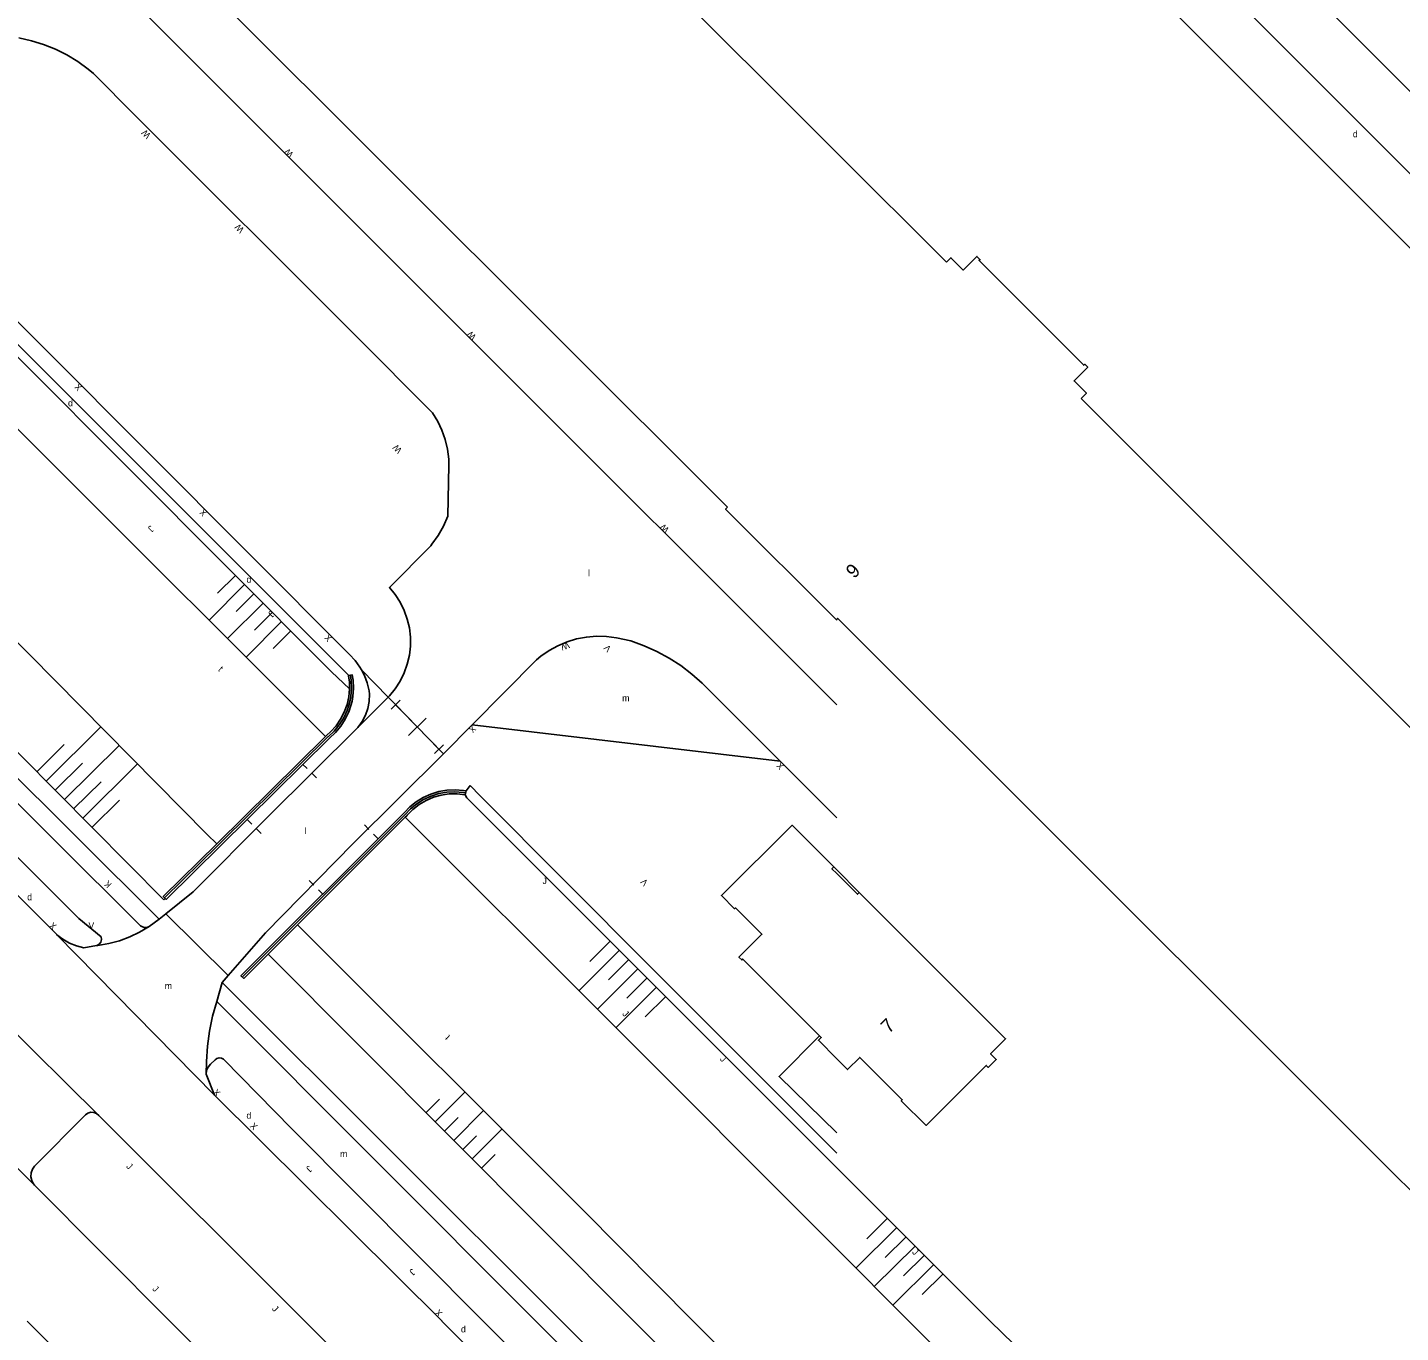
# Model space of a CAD drawing. Extents: x 134999 to 136502, y 457398 to 459002.
# Drawn here: x 135938.1 to 136043.1, y 458199.1 to 458299 of the extents above; entities that cross this region are included whole.
import ezdxf

# ---------------------------------------------------------------- set-up
doc = ezdxf.new("R2010")
doc.units = 0
for name, color, linetype in [('RI_DGTB_18', 7, 'Continuous'), ('RI_DGTB_2', 7, 'Continuous'), ('RI_DGTB_29', 7, 'Continuous'), ('RI_DGTB_3', 7, 'Continuous'), ('RI_DGTB_30', 7, 'Continuous'), ('RI_DGTB_31', 7, 'Continuous'), ('RI_DGTB_35', 7, 'Continuous'), ('RI_DGTB_43', 7, 'Continuous'), ('RI_DGTB_45', 7, 'Continuous'), ('RI_DGTB_48', 7, 'Continuous'), ('RI_DGTB_53', 7, 'Continuous'), ('RI_DGTB_54', 7, 'Continuous'), ('RI_DGTB_55', 7, 'Continuous'), ('RI_DGTB_58', 7, 'Continuous')]:
    doc.layers.add(name, color=color, linetype=linetype)

msp = doc.modelspace()

# ---------------------------------------------------------------- linework, layer by layer
at = {"layer": 'RI_DGTB_18'}
for p, q in [((135953.972, 458257.076), (135952.614, 458255.719)), ((135954.679, 458256.368), (135951.962, 458253.654)), ((135956.093, 458254.953), (135953.376, 458252.239)), ((135955.386, 458255.661), (135954.028, 458254.304)), ((135956.799, 458254.246), (135955.441, 458252.889)), ((135957.506, 458253.538), (135954.79, 458250.824)), ((135958.213, 458252.831), (135956.855, 458251.474)), ((135939.482, 458241.338), (135943.676, 458245.489)), ((135938.778, 458242.049), (135940.876, 458244.124)), ((135940.889, 458239.916), (135945.083, 458244.067)), ((135940.185, 458240.627), (135942.283, 458242.703)), ((135942.296, 458238.495), (135946.49, 458242.646)), ((135941.592, 458239.206), (135943.689, 458241.281)), ((135942.999, 458237.784), (135945.096, 458239.86)), ((135982.645, 458229.076), (135981.103, 458227.535)), ((135956.474, 458228.086), (135984.472, 458200)), ((135983.352, 458228.368), (135980.268, 458225.287)), ((135984.059, 458227.661), (135982.517, 458226.12)), ((135984.766, 458226.953), (135981.681, 458223.872)), ((135986.179, 458225.538), (135983.095, 458222.457)), ((135985.472, 458226.246), (135983.93, 458224.705)), ((135986.886, 458224.831), (135985.344, 458223.29)), ((135968.568, 458215.954), (135969.599, 458216.99)), ((135969.274, 458215.246), (135971.544, 458217.524)), ((135970.686, 458213.83), (135972.96, 458216.112)), ((135969.98, 458214.538), (135971.016, 458215.579)), ((135971.392, 458213.122), (135972.433, 458214.168)), ((135972.098, 458212.413), (135974.377, 458214.7)), ((135972.804, 458211.705), (135973.851, 458212.757)), ((136011.743, 458200), (136000, 458211.73)), ((136003.864, 458207.844), (136002.301, 458206.296)), ((136004.568, 458207.133), (136001.459, 458204.055)), ((136005.99, 458205.726), (136002.871, 458202.638)), ((136005.271, 458206.423), (136003.708, 458204.875)), ((136006.698, 458205.022), (136005.115, 458203.454)), ((136007.414, 458204.322), (136004.291, 458201.23)), ((136008.111, 458203.604), (136006.522, 458202.033)), ((136000, 458184.423), (135984.472, 458200))]:
    msp.add_line(p, q, dxfattribs=at)
for points in [[(135962.709, 458248.399), (135961.337, 458249.704), (135921.983, 458289.132), (135919.314, 458291.84)], [(135903.39, 458277.517), (135915.224, 458265.607), (135932.107, 458248.789), (135948.489, 458232.238)], [(136000, 458211.73), (135987.746, 458223.97), (135971.677, 458240.057), (135971.563, 458240.285)], [(136065.52, 458146.991), (136036.113, 458176.279), (136011.743, 458200)]]:
    msp.add_lwpolyline(points, dxfattribs=at)
at = {"layer": 'RI_DGTB_2'}
msp.add_line((136000, 458289.426), (136008.382, 458281.05), dxfattribs=at)
for points in [[(136000, 458289.426), (135957.401, 458331.991), (135939.651, 458314.231), (135991.631, 458262.291)], [(136018.698, 458270.615), (136069.75, 458219.59), (136052.01, 458201.9), (136000.067, 458253.786), (136000, 458253.719)]]:
    msp.add_lwpolyline(points, dxfattribs=at)
at = {"layer": 'RI_DGTB_3'}
for p, q in [((136000, 458234.531), (135999.767, 458234.764)), ((136001.718, 458232.814), (136000, 458234.531))]:
    msp.add_line(p, q, dxfattribs=at)
for points in [[(136018.698, 458270.615), (136019.098, 458271.016), (136018.156, 458271.958), (136019.205, 458273.004), (136018.972, 458273.238), (136018.9, 458273.167), (136010.885, 458281.189), (136010.956, 458281.259), (136010.723, 458281.493), (136009.673, 458280.446), (136008.727, 458281.393), (136008.382, 458281.05)], [(136000, 458253.719), (135999.972, 458253.674), (135991.49, 458262.15), (135991.631, 458262.291)], [(135999.767, 458234.764), (135996.579, 458237.952), (135991.169, 458232.571), (135992.18, 458231.56), (135992.251, 458231.631), (135994.266, 458229.616), (135992.512, 458227.862), (135992.731, 458227.643), (135992.802, 458227.714), (135998.68, 458221.835)], [(136000, 458234.248), (135999.626, 458234.622), (135999.767, 458234.764)], [(136000, 458234.248), (136001.577, 458232.673), (136001.718, 458232.814)], [(136001.718, 458232.814), (136012.919, 458221.609), (136011.773, 458220.464), (136012.205, 458220.033), (136011.59, 458219.418), (136011.434, 458219.574), (136006.831, 458214.971), (136004.936, 458216.866), (136005.007, 458216.937), (136001.761, 458220.183), (136000.828, 458219.25), (136000, 458220.078)], [(135998.68, 458221.835), (135998.805, 458221.711), (135998.586, 458221.492), (136000, 458220.078)]]:
    msp.add_lwpolyline(points, dxfattribs=at)
at = {"layer": 'RI_DGTB_30'}
for p, q in [((135959.466, 458242.289), (135959.111, 458242.64)), ((135960.177, 458241.585), (135959.822, 458241.937)), ((135955.244, 458238.026), (135954.889, 458238.378)), ((135955.955, 458237.322), (135955.599, 458237.674)), ((135964.197, 458237.623), (135963.842, 458237.974)), ((135964.908, 458236.919), (135964.553, 458237.271)), ((135959.975, 458233.36), (135959.62, 458233.712)), ((135960.686, 458232.656), (135960.33, 458233.008))]:
    msp.add_line(p, q, dxfattribs=at)
at = {"layer": 'RI_DGTB_48'}
msp.add_lwpolyline([(136095.971, 458230.091), (136045.861, 458280.131), (136003.921, 458322.071)], dxfattribs=at)
at = {"layer": 'RI_DGTB_53'}
for p, q in [((135948.144, 458230.754), (135901.311, 458277.424)), ((135965.668, 458247.759), (135963.631, 458249.849)), ((135969.901, 458243.418), (135965.668, 458247.759)), ((135966.572, 458247.515), (135965.89, 458246.85)), ((135969.552, 458243.777), (135966.231, 458247.183)), ((135968.572, 458246.144), (135967.21, 458244.816)), ((135969.893, 458244.109), (135969.211, 458243.444)), ((135948.662, 458231.171), (135950.738, 458232.844)), ((135948.144, 458230.754), (135947.37, 458230.212)), ((135948.144, 458230.754), (135948.662, 458231.171)), ((135953.419, 458226.443), (135956.27, 458229.72)), ((135952.966, 458225.922), (135953.419, 458226.443)), ((135952.551, 458224.462), (135952.966, 458225.922)), ((135978.919, 458200), (135952.966, 458225.922)), ((135976.973, 458200), (135952.551, 458224.462)), ((135952.382, 458217.29), (135951.745, 458218.892)), ((135969.786, 458200), (135952.382, 458217.29)), ((135959.276, 458200), (135943.528, 458215.729)), ((135938.612, 458210.413), (135948.95, 458200)), ((135981.931, 458187.88), (135969.784, 458200)), ((136000, 458176.936), (135976.973, 458200)), ((136000, 458178.944), (135978.919, 458200))]:
    msp.add_line(p, q, dxfattribs=at)
for points in [[(135900.673, 458276.105), (135946.72, 458230.259), (135946.804, 458230.192), (135946.99, 458230.121), (135947.189, 458230.128), (135947.37, 458230.212)], [(135943.337, 458228.742), (135943.362, 458228.749), (135943.539, 458228.849), (135943.664, 458229.008), (135943.718, 458229.204), (135943.693, 458229.407), (135942.003, 458230.809), (135900.188, 458272.655), (135899.979, 458272.715), (135899.752, 458272.701), (135899.637, 458272.652)], [(135900.423, 458269.505), (135913.717, 458256.237), (135939.864, 458230.035), (135939.894, 458230), (135940.304, 458229.583), (135940.32, 458229.57)], [(135947.37, 458230.212), (135946.648, 458229.774), (135945.888, 458229.407), (135945.097, 458229.112), (135944.282, 458228.895), (135943.45, 458228.755), (135943.337, 458228.742)], [(135943.337, 458228.742), (135942.381, 458228.573), (135941.816, 458228.716), (135941.274, 458228.935), (135940.767, 458229.225), (135940.32, 458229.57)], [(135952.551, 458224.462), (135952.234, 458223.336), (135951.994, 458222.192), (135951.833, 458221.033), (135951.752, 458219.866), (135951.745, 458218.892)], [(135972.934, 458200), (135958.287, 458214.705), (135953.075, 458220.036), (135952.918, 458220.133), (135952.735, 458220.156), (135952.559, 458220.1), (135952.435, 458219.987), (135952.057, 458219.671), (135951.878, 458219.44), (135951.772, 458219.175), (135951.745, 458218.892)], [(135943.528, 458215.729), (135943.356, 458215.885), (135943.142, 458215.974), (135942.91, 458215.986), (135942.688, 458215.919), (135942.496, 458215.776), (135938.605, 458211.856), (135938.44, 458211.617), (135938.345, 458211.342), (135938.329, 458211.052), (135938.392, 458210.768), (135938.53, 458210.513), (135938.612, 458210.413)], [(135948.95, 458200), (135982.471, 458166.234), (136000, 458148.564)], [(136000, 458159.113), (135982.705, 458176.578), (135978.407, 458180.891), (135959.276, 458200)], [(135972.934, 458200), (135991.424, 458181.437), (136000, 458172.851)]]:
    msp.add_lwpolyline(points, dxfattribs=at)
at = {"layer": 'RI_DGTB_54'}
for p, q in [((136044.382, 458287.301), (136000, 458331.731)), ((135965.668, 458247.759), (135963.352, 458245.439)), ((135952.551, 458236.537), (135960.874, 458244.751)), ((135952.964, 458236.733), (135961.005, 458244.667)), ((135961.081, 458244.742), (135961.005, 458244.667)), ((135971.563, 458240.285), (135971.625, 458240.58)), ((135958.656, 458230.475), (135966.864, 458238.666)), ((135958.726, 458230.334), (135966.969, 458238.56)), ((135966.977, 458238.779), (135966.864, 458238.666)), ((135948.561, 458232.389), (135952.663, 458236.436)), ((135952.964, 458236.733), (135952.663, 458236.436)), ((135948.601, 458232.349), (135948.489, 458232.238)), ((135948.662, 458231.171), (135953.419, 458226.443)), ((135954.503, 458226.331), (135958.656, 458230.475)), ((135956.474, 458228.086), (135958.726, 458230.334)), ((135940.32, 458229.57), (135952.382, 458217.29)), ((135943.528, 458215.729), (135935.998, 458223.176))]:
    msp.add_line(p, q, dxfattribs=at)
for points in [[(136103.076, 458243.297), (136070.32, 458276.026), (136041.903, 458304.359), (136033.449, 458312.893), (136029.274, 458308.731), (136045.447, 458292.561), (136052.618, 458285.463), (136064.083, 458273.987), (136080.697, 458257.452), (136098.963, 458239.187)], [(135938.612, 458210.413), (135928.18, 458220.781), (135911.657, 458237.229), (135891.435, 458257.471), (135884.864, 458264.069)], [(135963.352, 458245.439), (135963.672, 458245.887), (135963.924, 458246.376), (135964.103, 458246.897), (135964.204, 458247.437), (135964.226, 458247.987), (135964.21, 458248.232), (135964.067, 458248.841), (135963.847, 458249.426), (135963.631, 458249.849)], [(135962.657, 458249.403), (135962.923, 458249.454), (135962.981, 458249.065), (135963.011, 458248.433), (135962.96, 458247.802), (135962.899, 458247.459), (135962.814, 458247.121), (135962.65, 458246.641), (135962.378, 458246.068), (135962.036, 458245.535), (135961.63, 458245.048), (135961.166, 458244.617), (135948.667, 458232.282), (135948.601, 458232.349)], [(135962.709, 458248.399), (135962.694, 458248.901), (135962.628, 458249.398), (135962.657, 458249.403)], [(135962.811, 458247.813), (135962.861, 458248.436), (135962.831, 458249.061), (135962.776, 458249.426)], [(135962.709, 458248.399), (135962.654, 458247.786), (135962.52, 458247.185), (135962.31, 458246.607), (135962.026, 458246.061), (135961.674, 458245.556), (135961.259, 458245.101), (135960.976, 458244.849), (135960.874, 458244.751)], [(135962.662, 458247.132), (135962.8, 458247.742), (135962.811, 458247.813)], [(135961.071, 458244.733), (135961.528, 458245.159), (135961.927, 458245.641), (135962.262, 458246.169), (135962.526, 458246.735), (135962.662, 458247.132)], [(135950.738, 458232.844), (135956.434, 458238.577), (135963.352, 458245.439)], [(135969.901, 458243.418), (135962.995, 458236.546), (135956.27, 458229.72)], [(135971.625, 458240.58), (135971.43, 458240.612), (135970.798, 458240.664), (135970.165, 458240.636), (135969.54, 458240.529), (135968.934, 458240.343), (135968.355, 458240.083), (135967.814, 458239.752), (135967.319, 458239.356), (135966.878, 458238.901), (135954.397, 458226.437), (135954.609, 458226.225), (135956.474, 458228.086)], [(135966.942, 458238.743), (135967.369, 458239.198), (135967.851, 458239.595), (135968.379, 458239.927), (135968.945, 458240.189), (135969.541, 458240.376), (135970.155, 458240.485), (135970.778, 458240.515), (135971.4, 458240.465), (135971.598, 458240.432)], [(135966.969, 458238.56), (135967.083, 458238.673), (135967.132, 458238.731), (135967.563, 458239.169), (135968.047, 458239.546), (135968.576, 458239.858), (135969.141, 458240.099), (135969.732, 458240.264), (135970.34, 458240.35), (135970.953, 458240.358), (135971.563, 458240.285)], [(135952.551, 458236.537), (135948.456, 458232.496), (135948.601, 458232.349)], [(135938.051, 458200), (135953.553, 458184.575), (135968.999, 458169.093), (135984.388, 458153.555), (135989.402, 458148.468), (135996.041, 458141.713), (135998.319, 458139.556)]]:
    msp.add_lwpolyline(points, dxfattribs=at)
at = {"layer": 'RI_DGTB_55'}
for p, q in [((135972.092, 458245.634), (135969.901, 458243.418)), ((135995.653, 458242.861), (135972.092, 458245.634)), ((136000, 458238.519), (135995.653, 458242.861)), ((135971.933, 458240.984), (135971.625, 458240.58)), ((135971.933, 458240.984), (135972.717, 458240.196)), ((135971.933, 458240.984), (135972.717, 458240.196)), ((135971.933, 458240.984), (135972.717, 458240.196))]:
    msp.add_line(p, q, dxfattribs=at)
for points in [[(136000, 458247.178), (135972.113, 458275.039), (135953.747, 458293.403), (135944.283, 458302.902)], [(135937.409, 458298.216), (135938.364, 458298.003), (135939.299, 458297.714), (135940.208, 458297.349), (135941.083, 458296.911), (135941.92, 458296.404), (135942.712, 458295.829), (135943.117, 458295.495), (135946.337, 458292.252), (135963.202, 458275.423), (135969.06, 458269.514), (135969.455, 458268.867), (135969.78, 458268.182), (135970.032, 458267.467), (135970.206, 458266.73), (135970.302, 458265.978), (135970.321, 458265.507), (135970.239, 458261.61), (135969.902, 458260.854), (135969.493, 458260.135), (135969.017, 458259.458), (135968.923, 458259.339), (135965.762, 458256.15), (135966.205, 458255.608), (135966.584, 458255.02), (135966.893, 458254.391), (135967.128, 458253.732), (135967.287, 458253.051), (135967.367, 458252.355), (135967.367, 458251.655), (135967.287, 458250.96), (135967.128, 458250.278), (135966.893, 458249.619), (135966.584, 458248.991), (135966.206, 458248.402), (135965.763, 458247.86), (135965.668, 458247.759)], [(135963.631, 458249.849), (135963.501, 458250.062), (135963.13, 458250.565), (135962.698, 458251.017), (135931.657, 458282.159), (135921.926, 458291.971), (135921.84, 458292.036), (135921.317, 458292.375), (135920.755, 458292.644), (135920.163, 458292.839), (135919.551, 458292.956), (135918.928, 458292.994), (135918.307, 458292.953), (135917.695, 458292.832)], [(135962.657, 458249.403), (135937.465, 458274.585), (135920.359, 458291.861)], [(135972.092, 458245.634), (135977.022, 458250.624), (135977.345, 458250.888), (135977.976, 458251.324), (135978.648, 458251.692), (135979.356, 458251.988), (135980.09, 458252.209), (135980.843, 458252.352), (135981.607, 458252.416), (135982.373, 458252.4), (135983.134, 458252.304), (135984.232, 458252.068), (135985.251, 458251.698), (135986.223, 458251.26), (135987.16, 458250.75), (135988.056, 458250.171), (135988.906, 458249.527), (135989.705, 458248.821), (135990.449, 458248.057), (135995.653, 458242.861)], [(136000, 458212.845), (135985.731, 458227.106), (135972.717, 458240.196)], [(136000, 458214.4), (135995.577, 458218.725), (135998.68, 458221.835)]]:
    msp.add_lwpolyline(points, dxfattribs=at)
at = {"layer": 'RI_DGTB_58'}
for p, q in [((136005.516, 458200), (136000, 458205.525)), ((136000, 458189.099), (135989.019, 458200)), ((136062.154, 458143.608), (136005.516, 458200))]:
    msp.add_line(p, q, dxfattribs=at)
for points in [[(135915.645, 458289.9), (135919.253, 458286.367), (135939.981, 458265.616), (135960.874, 458244.751)], [(135952.551, 458236.537), (135951.815, 458237.238), (135936.301, 458252.968), (135907.521, 458281.693)], [(136000, 458205.525), (135982.089, 458223.464), (135966.969, 458238.56)], [(135958.726, 458230.334), (135980.58, 458208.502), (135989.019, 458200)]]:
    msp.add_lwpolyline(points, dxfattribs=at)

# ---------------------------------------------------------------- texts
at = {"layer": 'RI_DGTB_29'}
msp.add_text('d', height=0.5, rotation=359.99973, dxfattribs=at).set_placement((136039.493, 458290.611))
for p in [(135941.165, 458270.02), (135954.824, 458256.516), (135938.043, 458232.209), (135954.819, 458215.486), (135971.237, 458199.134)]:
    msp.add_text('d', height=0.5, dxfattribs=at).set_placement(p)
at = {"layer": 'RI_DGTB_30'}
for s, rotation, p in [('W', 134.71435, (135947.539, 458290.8)), ('W', 135.1662, (135958.461, 458289.351)), ('W', 134.71435, (135954.68, 458283.58)), ('W', 135.1662, (135972.44, 458275.38)), ('X', 134.71435, (135942.29, 458271.5)), ('W', 134.71435, (135966.765, 458266.707)), ('X', 134.71435, (135951.856, 458261.898)), ('W', 135.1662, (135987.213, 458260.624)), ('X', 134.71435, (135961.416, 458252.303)), ('W', 199.28999, (135979.426, 458252.008)), ('V', 135.1662, (135982.782, 458251.506)), ('X', 225.40825, (135972.093, 458245.636)), ('X', 134.64343, (135996.006, 458242.506)), ('K', 135.07509, (135944.541, 458233.447)), ('V', 135.1662, (135985.592, 458233.6)), ('X', 319.73414, (135939.674, 458230.197)), ('X', 315.18866, (135952.205, 458217.466)), ('X', 314.93319, (135955.046, 458214.887)), ('X', 315.0632, (135969.192, 458200.591))]:
    msp.add_text(s, height=0.5, rotation=rotation, dxfattribs=at).set_placement(p)
msp.add_text('V', height=0.5, dxfattribs=at).set_placement((135942.726, 458230.029))
at = {"layer": 'RI_DGTB_31'}
for height, rotation, p in [(0.5, 225.40825, (135947.46, 458260.938)), (0.5, 225.40825, (135956.671, 458254.411)), (0.499, 315.06808, (135983.55, 458223.479)), (0.499, 315.06808, (135991.016, 458220.016)), (0.5, 314.93319, (135945.581, 458211.801)), (0.5, 225.40825, (135959.574, 458211.943)), (0.499, 315.06808, (136005.725, 458205.237)), (0.5, 225.40825, (135967.471, 458204.043)), (0.5, 314.93319, (135947.579, 458202.422)), (0.5, 314.93319, (135956.738, 458200.9))]:
    msp.add_text('J', height=height, rotation=rotation, dxfattribs=at).set_placement(p)
msp.add_text('J', height=0.5, dxfattribs=at).set_placement((135977.478, 458233.451))
at = {"layer": 'RI_DGTB_35'}
for s, rotation, p in [('9', 45.0852, (136001.327, 458256.784)), ('7', 44.9922, (136003.997, 458221.964))]:
    msp.add_text(s, height=1.054, rotation=rotation, dxfattribs=at).set_placement(p)
at = {"layer": 'RI_DGTB_43'}
for rotation, p in [(315.91483, (135952.614, 458249.816)), (135.03071, (135970.441, 458221.813))]:
    msp.add_text('t', height=0.5, rotation=rotation, dxfattribs=at).set_placement(p)
for s, p in [('l', (135959.284, 458237.274)), ('m', (135948.569, 458225.415)), ('m', (135961.989, 458212.566))]:
    msp.add_text(s, height=0.5, dxfattribs=at).set_placement(p)
at = {"layer": 'RI_DGTB_45'}
for s, p in [('l', (135980.964, 458257.011)), ('m', (135983.574, 458247.445))]:
    msp.add_text(s, height=0.5, dxfattribs=at).set_placement(p)

doc.saveas('drawing.dxf')
